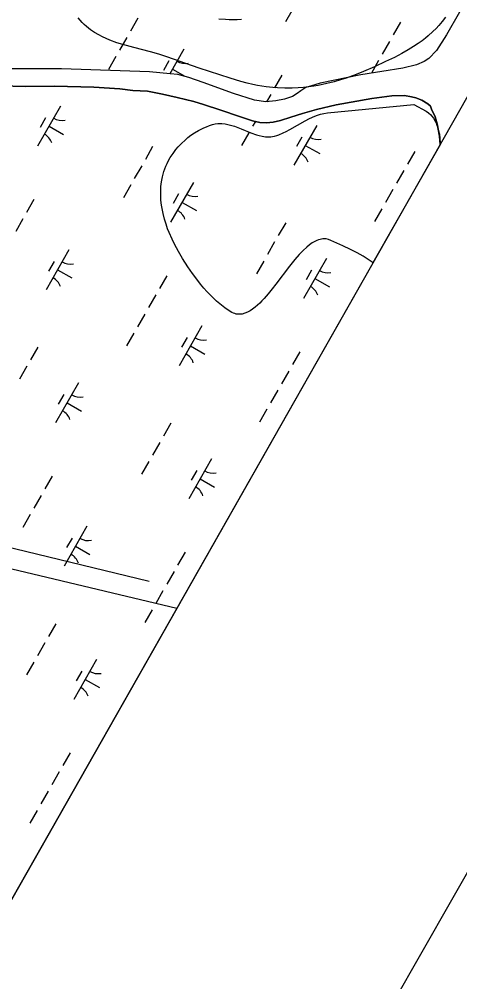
# Model space of a CAD drawing. Extents: x 3930721 to 3950824, y 220441 to 242861.
# Drawn here: x 3945466 to 3945945, y 229050 to 230096 of the extents above; entities that cross this region are included whole.
import ezdxf

# ---------------------------------------------------------------- set-up
doc = ezdxf.new("R2010")
doc.units = 0
for name, color, linetype in [('V-ANNO-SYMB', 7, 'Continuous'), ('V-GRID-FRAM', 7, 'Continuous'), ('V-SITE-VEGE', 7, 'Continuous'), ('V-TOPO-SHOR', 7, 'Continuous'), ('V-UTIL-LINE', 7, 'Continuous'), ('V-WETL-SWMP', 7, 'Continuous')]:
    doc.layers.add(name, color=color, linetype=linetype)

msp = doc.modelspace()

# ---------------------------------------------------------------- linework, layer by layer
at = {"layer": 'V-ANNO-SYMB'}
msp.add_lwpolyline([(3939673.1, 241259.6), (3931452.2, 226905.4), (3941395.3, 221210.9), (3949616.1, 235565.1), (3939673.1, 241259.6)], dxfattribs=at)
at = {"layer": 'V-GRID-FRAM'}
msp.add_lwpolyline([(3948829, 235080.9), (3941569.4, 222286.8), (3934009.8, 226348.1), (3941449.6, 239338.6), (3948829, 235080.9)], dxfattribs=at)
at = {"layer": 'V-SITE-VEGE'}
for p, q in [((3945532.6, 230094.7), (3945530.5, 230097.4)), ((3945534.8, 230092.3), (3945532.6, 230094.7)), ((3945537, 230090), (3945534.8, 230092.3)), ((3945539.3, 230088), (3945537, 230090)), ((3945683, 230096.5), (3945690.3, 230095.8)), ((3945690.3, 230095.8), (3945694.2, 230095.6)), ((3945694.2, 230095.6), (3945698.3, 230095.5)), ((3945698.3, 230095.5), (3945702.8, 230095.6)), ((3945702.8, 230095.6), (3945707.5, 230095.9)), ((3945925.6, 230093.5), (3945921.8, 230088.9)), ((3945929.2, 230098.3), (3945925.6, 230093.5)), ((3945543.8, 230084.4), (3945539.3, 230088)), ((3945548.2, 230081.4), (3945543.8, 230084.4)), ((3945552.6, 230078.8), (3945548.2, 230081.4)), ((3945915.4, 230082.4), (3945910.3, 230077.8)), ((3945919.1, 230086), (3945915.4, 230082.4)), ((3945921.8, 230088.9), (3945919.1, 230086)), ((3945556.8, 230076.6), (3945552.6, 230078.8)), ((3945560.9, 230074.8), (3945556.8, 230076.6)), ((3945564.7, 230073.1), (3945560.9, 230074.8)), ((3945572.2, 230070.4), (3945564.7, 230073.1)), ((3945578.9, 230068.3), (3945572.2, 230070.4)), ((3945899.4, 230069.5), (3945894.4, 230066.2)), ((3945903.6, 230072.5), (3945899.4, 230069.5)), ((3945907.2, 230075.3), (3945903.6, 230072.5)), ((3945910.3, 230077.8), (3945907.2, 230075.3)), ((3945590.8, 230065.1), (3945578.9, 230068.3)), ((3945608.9, 230060.5), (3945590.8, 230065.1)), ((3945617.8, 230058), (3945608.9, 230060.5)), ((3945881.7, 230058.8), (3945873.6, 230054.5)), ((3945888.6, 230062.7), (3945881.7, 230058.8)), ((3945894.4, 230066.2), (3945888.6, 230062.7)), ((3945626.5, 230055.2), (3945617.8, 230058)), ((3945661.5, 230042.9), (3945626.5, 230055.2)), ((3945864, 230049.8), (3945852.1, 230044.2)), ((3945873.6, 230054.5), (3945864, 230049.8)), ((3945684, 230035.4), (3945661.5, 230042.9)), ((3945840.1, 230039), (3945832.1, 230035.9)), ((3945852.1, 230044.2), (3945840.1, 230039)), ((3945695.4, 230031.7), (3945684, 230035.4)), ((3945706.9, 230028.2), (3945695.4, 230031.7)), ((3945713.8, 230026.3), (3945706.9, 230028.2)), ((3945808.2, 230028), (3945800.2, 230026)), ((3945815.2, 230030.1), (3945808.2, 230028)), ((3945821.4, 230032), (3945815.2, 230030.1)), ((3945832.1, 230035.9), (3945821.4, 230032)), ((3945719.8, 230025), (3945713.8, 230026.3)), ((3945725.1, 230023.9), (3945719.8, 230025)), ((3945734.5, 230022.5), (3945725.1, 230023.9)), ((3945741.5, 230021.7), (3945734.5, 230022.5)), ((3945746.8, 230021.3), (3945741.5, 230021.7)), ((3945754.7, 230021), (3945746.8, 230021.3)), ((3945762.5, 230021), (3945754.7, 230021)), ((3945769, 230021.3), (3945762.5, 230021)), ((3945775, 230021.8), (3945769, 230021.3)), ((3945780.7, 230022.4), (3945775, 230021.8)), ((3945786, 230023.2), (3945780.7, 230022.4)), ((3945790.9, 230024), (3945786, 230023.2)), ((3945800.2, 230026), (3945790.9, 230024)), ((3945800.8, 229994.1), (3945894.7, 230003.1)), ((3945894.7, 230003.1), (3945908.1, 229995.9)), ((3945908.1, 229995.9), (3945910.7, 229994.2)), ((3945760.2, 229976.1), (3945776.7, 229985.5)), ((3945776.7, 229985.5), (3945781.5, 229988)), ((3945781.5, 229988), (3945787.1, 229990.6)), ((3945787.1, 229990.6), (3945790.1, 229991.7)), ((3945790.1, 229991.7), (3945793.4, 229992.7)), ((3945793.4, 229992.7), (3945797, 229993.5)), ((3945797, 229993.5), (3945800.8, 229994.1)), ((3945910.7, 229994.2), (3945913, 229992.2)), ((3945913, 229992.2), (3945914.4, 229990.7)), ((3945914.4, 229990.7), (3945916, 229988.4)), ((3945916, 229988.4), (3945917.9, 229985.2)), ((3945656.5, 229972.4), (3945661.1, 229975.1)), ((3945661.1, 229975.1), (3945666.6, 229977.8)), ((3945666.6, 229977.8), (3945669.5, 229979.1)), ((3945669.5, 229979.1), (3945672.8, 229980.3)), ((3945672.8, 229980.3), (3945676.3, 229981.5)), ((3945676.3, 229981.5), (3945679.1, 229982.2)), ((3945679.1, 229982.2), (3945682, 229982.6)), ((3945682, 229982.6), (3945683.9, 229982.7)), ((3945683.9, 229982.7), (3945686.4, 229982.7)), ((3945686.4, 229982.7), (3945689.9, 229982.3)), ((3945689.9, 229982.3), (3945694.4, 229981.3)), ((3945694.4, 229981.3), (3945700.1, 229979.6)), ((3945700.1, 229979.6), (3945707.4, 229976.8)), ((3945707.4, 229976.8), (3945717.9, 229972.6)), ((3945756.1, 229973.9), (3945760.2, 229976.1)), ((3945917.9, 229985.2), (3945918.9, 229983.2)), ((3945918.9, 229983.2), (3945919.8, 229980.8)), ((3945919.8, 229980.8), (3945920.8, 229978)), ((3945920.8, 229978), (3945921.6, 229974.7)), ((3945642.1, 229960.7), (3945646.7, 229965)), ((3945646.7, 229965), (3945649.4, 229967.3)), ((3945649.4, 229967.3), (3945652.7, 229969.8)), ((3945652.7, 229969.8), (3945656.5, 229972.4)), ((3945717.9, 229972.6), (3945723.8, 229970.5)), ((3945723.8, 229970.5), (3945726.9, 229969.6)), ((3945726.9, 229969.6), (3945730.2, 229968.8)), ((3945730.2, 229968.8), (3945733.8, 229968.3)), ((3945733.8, 229968.3), (3945737.5, 229968.1)), ((3945737.5, 229968.1), (3945739.4, 229968.2)), ((3945739.4, 229968.2), (3945741.3, 229968.5)), ((3945741.3, 229968.5), (3945743.3, 229968.9)), ((3945743.3, 229968.9), (3945745.8, 229969.6)), ((3945745.8, 229969.6), (3945748.2, 229970.4)), ((3945748.2, 229970.4), (3945752.9, 229972.4)), ((3945752.9, 229972.4), (3945756.1, 229973.9)), ((3945921.6, 229974.7), (3945922.4, 229970.9)), ((3945922.4, 229970.9), (3945923, 229966.5)), ((3945923, 229966.5), (3945923.4, 229961.7)), ((3945633.3, 229950.1), (3945636.5, 229954.5)), ((3945636.5, 229954.5), (3945638.8, 229957.2)), ((3945638.8, 229957.2), (3945642.1, 229960.7)), ((3945923.5, 229960.3), (3945850.3, 229831.3)), ((3945923.4, 229961.7), (3945923.5, 229960.3)), ((3945628.5, 229942.4), (3945630.3, 229945.6)), ((3945630.3, 229945.6), (3945633.3, 229950.1)), ((3945623.4, 229930.4), (3945624.4, 229933.3)), ((3945624.4, 229933.3), (3945625.6, 229936.3)), ((3945625.6, 229936.3), (3945626.9, 229939.3)), ((3945626.9, 229939.3), (3945628.5, 229942.4)), ((3945620.8, 229919.3), (3945621.8, 229924.7)), ((3945621.8, 229924.7), (3945623.4, 229930.4)), ((3945619.9, 229909.2), (3945620.2, 229914.1)), ((3945620.2, 229914.1), (3945620.8, 229919.3)), ((3945619.9, 229904.6), (3945619.9, 229909.2)), ((3945620.2, 229900.2), (3945619.9, 229904.6)), ((3945620.5, 229896.1), (3945620.2, 229900.2)), ((3945621.1, 229892.3), (3945620.5, 229896.1)), ((3945622.5, 229885), (3945621.1, 229892.3)), ((3945624.1, 229878.7), (3945622.5, 229885)), ((3945625.8, 229873.2), (3945624.1, 229878.7)), ((3945627.4, 229868.4), (3945625.8, 229873.2)), ((3945629.1, 229864.2), (3945627.4, 229868.4)), ((3945632.2, 229857), (3945629.1, 229864.2)), ((3945634.8, 229851.6), (3945632.2, 229857)), ((3945639.1, 229843.7), (3945634.8, 229851.6)), ((3945781.6, 229851), (3945778.4, 229848.3)), ((3945784.5, 229853), (3945781.6, 229851)), ((3945787.1, 229854.5), (3945784.5, 229853)), ((3945789.3, 229855.5), (3945787.1, 229854.5)), ((3945791.2, 229856.3), (3945789.3, 229855.5)), ((3945792.9, 229856.8), (3945791.2, 229856.3)), ((3945795.8, 229857.3), (3945792.9, 229856.8)), ((3945798, 229857.3), (3945795.8, 229857.3)), ((3945799.7, 229857.2), (3945798, 229857.3)), ((3945802.2, 229856.7), (3945799.7, 229857.2)), ((3945804.6, 229855.7), (3945802.2, 229856.7)), ((3945817.7, 229849.8), (3945804.6, 229855.7)), ((3945826, 229845.8), (3945817.7, 229849.8)), ((3945643.7, 229836), (3945639.1, 229843.7)), ((3945770.3, 229840.3), (3945765.5, 229834.8)), ((3945774.6, 229844.8), (3945770.3, 229840.3)), ((3945778.4, 229848.3), (3945774.6, 229844.8)), ((3945833.3, 229842.1), (3945826, 229845.8)), ((3945839.7, 229838.4), (3945833.3, 229842.1)), ((3945649.5, 229827.1), (3945643.7, 229836)), ((3945765.5, 229834.8), (3945759.9, 229827.8)), ((3945845, 229835), (3945839.7, 229838.4)), ((3945849.5, 229831.9), (3945845, 229835)), ((3945850.3, 229831.3), (3945849.5, 229831.9)), ((3945654.6, 229819.7), (3945649.5, 229827.1)), ((3945659.1, 229813.5), (3945654.6, 229819.7)), ((3945759.9, 229827.8), (3945744.9, 229808.1)), ((3945663.2, 229808.3), (3945659.1, 229813.5)), ((3945666.8, 229803.9), (3945663.2, 229808.3)), ((3945744.9, 229808.1), (3945740.9, 229802.9)), ((3945670.1, 229800.2), (3945666.8, 229803.9)), ((3945676, 229794.1), (3945670.1, 229800.2)), ((3945736.7, 229797.7), (3945732.2, 229792.4)), ((3945740.9, 229802.9), (3945736.7, 229797.7)), ((3945680.6, 229789.8), (3945676, 229794.1)), ((3945684.1, 229786.7), (3945680.6, 229789.8)), ((3945689.7, 229782.4), (3945684.1, 229786.7)), ((3945727.4, 229787.5), (3945724.9, 229785.2)), ((3945729.8, 229789.9), (3945727.4, 229787.5)), ((3945732.2, 229792.4), (3945729.8, 229789.9)), ((3945695.4, 229778.5), (3945689.7, 229782.4)), ((3945697.1, 229777.5), (3945695.4, 229778.5)), ((3945698.8, 229776.7), (3945697.1, 229777.5)), ((3945700.4, 229776.1), (3945698.8, 229776.7)), ((3945711.3, 229776.5), (3945708.3, 229775.7)), ((3945714.2, 229777.6), (3945711.3, 229776.5)), ((3945717, 229779.1), (3945714.2, 229777.6)), ((3945719.7, 229780.9), (3945717, 229779.1)), ((3945722.4, 229783), (3945719.7, 229780.9)), ((3945724.9, 229785.2), (3945722.4, 229783)), ((3945702, 229775.7), (3945700.4, 229776.1)), ((3945703.6, 229775.5), (3945702, 229775.7)), ((3945705.2, 229775.4), (3945703.6, 229775.5)), ((3945706.7, 229775.5), (3945705.2, 229775.4)), ((3945708.3, 229775.7), (3945706.7, 229775.5))]:
    msp.add_line(p, q, dxfattribs=at)
at = {"layer": 'V-TOPO-SHOR'}
for points in [[(3945944.4, 230103.7), (3945930.2, 230079.1), (3945919.2, 230062), (3945911.1, 230053.3), (3945906, 230050), (3945897.4, 230046.4), (3945882.8, 230042.8), (3945837.2, 230035.6), (3945793, 230026.3), (3945783.5, 230023.6), (3945777.5, 230021.7), (3945771.9, 230018.1), (3945768, 230015.1), (3945762.9, 230012), (3945754.3, 230008.9), (3945744.8, 230007.1), (3945734, 230006.1)], [(3945734, 230006.1), (3945721.7, 230007.8), (3945699, 230015.3), (3945666, 230027.1), (3945650.4, 230032.7), (3945638.4, 230035.9), (3945630.1, 230036.5), (3945607.9, 230038.8), (3945512.3, 230042.1), (3945448.5, 230041.9)], [(3945923.3, 229960), (3945922.7, 229969), (3945920, 229982.3), (3945918, 229989.7), (3945914, 229998.1), (3945912.6, 230001.6), (3945909.7, 230004.1), (3945903.2, 230008), (3945896.9, 230010.5), (3945892.2, 230011.6), (3945884.5, 230012.9), (3945870.7, 230012.6), (3945849.1, 230009.8), (3945810.5, 230002.9), (3945789.1, 229997.7), (3945773.7, 229993.4), (3945761.2, 229989.5), (3945750, 229985.9), (3945742.1, 229984), (3945734.9, 229983.2), (3945727.7, 229983.8), (3945719.5, 229985.6), (3945705.5, 229990.4), (3945685.1, 229997.2), (3945666.2, 230003.3), (3945655.9, 230006.4), (3945637.7, 230010.7), (3945621.8, 230014.5), (3945605.5, 230017.6), (3945589.6, 230018.6), (3945575.4, 230020.3), (3945547.4, 230022.1), (3945504.5, 230023.3), (3945473.7, 230023), (3945445.5, 230023.4)]]:
    msp.add_lwpolyline(points, dxfattribs=at)
at = {"layer": 'V-UTIL-LINE'}
for points in [[(3945607.4, 229485.1), (3943465.1, 230005)], [(3945607.4, 229485.1), (3943465.1, 230005)], [(3945027.2, 229601.9), (3945637.5, 229456.3)]]:
    msp.add_lwpolyline(points, dxfattribs=at)
at = {"layer": 'V-WETL-SWMP'}
for p, q in [((3945780.2, 230136.5), (3945755.4, 230093.1)), ((3945944.4, 230103.7), (3945930.2, 230079.1)), ((3945595.1, 230096.9), (3945587.2, 230083)), ((3945880.3, 230092.6), (3945872.3, 230078.8)), ((3945583.2, 230076.1), (3945575.2, 230062.2)), ((3945868.4, 230071.8), (3945860.4, 230057.9)), ((3945930.2, 230079.1), (3945919.2, 230062)), ((3945645, 230063.3), (3945629.7, 230036.5)), ((3945919.2, 230062), (3945911.1, 230053.3)), ((3945571.3, 230055.3), (3945563.3, 230041.4)), ((3945628.9, 230050.6), (3945622.9, 230040.2)), ((3945856.4, 230051), (3945848.6, 230037.4)), ((3945906, 230050), (3945897.4, 230046.4)), ((3945911.1, 230053.3), (3945906, 230050)), ((3945512.3, 230042.1), (3945448.5, 230041.9)), ((3945607.9, 230038.8), (3945512.3, 230042.1)), ((3945630.1, 230036.5), (3945607.9, 230038.8)), ((3945632.6, 230041.6), (3945646, 230033.9)), ((3945882.8, 230042.8), (3945837.2, 230035.6)), ((3945897.4, 230046.4), (3945882.8, 230042.8)), ((3945638.4, 230035.9), (3945630.1, 230036.5)), ((3945650.4, 230032.7), (3945638.4, 230035.9)), ((3945666, 230027.1), (3945650.4, 230032.7)), ((3945751.4, 230035.1), (3945743.4, 230021.2)), ((3945837.2, 230035.6), (3945793, 230026.3)), ((3945445.5, 230023.4), (3945473.7, 230023)), ((3945473.7, 230023), (3945504.5, 230023.3)), ((3945504.5, 230023.3), (3945547.4, 230022.1)), ((3945547.4, 230022.1), (3945575.4, 230020.3)), ((3945575.4, 230020.3), (3945589.6, 230018.6)), ((3945589.6, 230018.6), (3945605.5, 230017.6)), ((3945605.5, 230017.6), (3945621.8, 230014.5)), ((3945699, 230015.3), (3945666, 230027.1)), ((3945771.9, 230018.1), (3945768, 230015.1)), ((3945777.5, 230021.7), (3945771.9, 230018.1)), ((3945783.5, 230023.6), (3945777.5, 230021.7)), ((3945793, 230026.3), (3945783.5, 230023.6)), ((3945621.8, 230014.5), (3945637.7, 230010.7)), ((3945637.7, 230010.7), (3945655.9, 230006.4)), ((3945655.9, 230006.4), (3945666.2, 230003.3)), ((3945721.7, 230007.8), (3945699, 230015.3)), ((3945734, 230006.1), (3945721.7, 230007.8)), ((3945744.8, 230007.1), (3945734, 230006.1)), ((3945739.5, 230014.3), (3945734.8, 230006.2)), ((3945754.3, 230008.9), (3945744.8, 230007.1)), ((3945762.9, 230012), (3945754.3, 230008.9)), ((3945768, 230015.1), (3945762.9, 230012)), ((3945810.5, 230002.9), (3945849.1, 230009.8)), ((3945849.1, 230009.8), (3945870.7, 230012.6)), ((3945870.7, 230012.6), (3945884.5, 230012.9)), ((3945884.5, 230012.9), (3945892.2, 230011.6)), ((3945892.2, 230011.6), (3945896.9, 230010.5)), ((3945896.9, 230010.5), (3945903.2, 230008)), ((3945903.2, 230008), (3945909.7, 230004.1)), ((3945511.2, 230001.4), (3945486.3, 229958)), ((3945666.2, 230003.3), (3945685.1, 229997.2)), ((3945685.1, 229997.2), (3945705.5, 229990.4)), ((3945773.7, 229993.4), (3945789.1, 229997.7)), ((3945789.1, 229997.7), (3945810.5, 230002.9)), ((3945909.7, 230004.1), (3945912.6, 230001.6)), ((3945912.6, 230001.6), (3945914, 229998.1)), ((3945914, 229998.1), (3945918, 229989.7)), ((3945495, 229988.7), (3945489.1, 229978.3)), ((3945705.5, 229990.4), (3945719.5, 229985.6)), ((3945719.5, 229985.6), (3945727.7, 229983.8)), ((3945742.1, 229984), (3945750, 229985.9)), ((3945750, 229985.9), (3945761.2, 229989.5)), ((3945761.2, 229989.5), (3945773.7, 229993.4)), ((3945918, 229989.7), (3945920, 229982.3)), ((3945498.7, 229979.7), (3945514.4, 229970.7)), ((3945722.7, 229984.9), (3945719.6, 229979.6)), ((3945727.7, 229983.8), (3945734.9, 229983.2)), ((3945734.9, 229983.2), (3945742.1, 229984)), ((3945789.4, 229980.6), (3945764.5, 229937.2)), ((3945920, 229982.3), (3945922.7, 229969)), ((3945715.6, 229972.6), (3945707.7, 229958.7)), ((3945773.2, 229967.9), (3945767.3, 229957.5)), ((3945922.7, 229969), (3945923.3, 229960)), ((3945923.3, 229960), (3944749.7, 227891.6)), ((3945611.2, 229957.5), (3945603.3, 229943.7)), ((3945776.9, 229958.9), (3945792.6, 229950)), ((3945895.7, 229952.4), (3945887.8, 229938.5)), ((3945599.3, 229936.7), (3945591.3, 229922.8)), ((3945883.8, 229931.6), (3945875.9, 229917.7)), ((3945587.4, 229915.9), (3945579.4, 229902)), ((3945655.5, 229918.7), (3945630.6, 229875.3)), ((3945639.4, 229906.1), (3945633.4, 229895.6)), ((3945871.9, 229910.8), (3945863.9, 229896.9)), ((3945482.3, 229900), (3945474.4, 229886.1)), ((3945643.1, 229897), (3945658.7, 229888.1)), ((3945860, 229889.9), (3945852, 229876.1)), ((3945470.4, 229879.2), (3945462.5, 229865.3)), ((3945755.6, 229874.9), (3945747.6, 229861)), ((3945743.6, 229854.1), (3945735.7, 229840.2)), ((3945520.3, 229845.5), (3945495.5, 229802.1)), ((3945504.2, 229832.8), (3945498.2, 229822.4)), ((3945731.7, 229833.2), (3945723.8, 229819.3)), ((3945799.8, 229836), (3945775, 229792.6)), ((3945507.9, 229823.8), (3945523.5, 229814.9)), ((3945783.7, 229823.4), (3945777.7, 229813)), ((3945626.7, 229817.3), (3945618.7, 229803.4)), ((3945787.4, 229814.3), (3945803, 229805.4)), ((3945614.7, 229796.5), (3945606.8, 229782.6)), ((3945602.8, 229775.7), (3945594.9, 229761.8)), ((3945664.6, 229762.8), (3945639.8, 229719.4)), ((3945590.9, 229754.8), (3945582.9, 229741)), ((3945648.5, 229750.2), (3945642.5, 229739.8)), ((3945486.5, 229739.8), (3945478.6, 229725.9)), ((3945652.2, 229741.1), (3945667.8, 229732.2)), ((3945771, 229734.7), (3945763.1, 229720.8)), ((3945474.6, 229718.9), (3945466.6, 229705.1)), ((3945759.1, 229713.8), (3945751.1, 229699.9)), ((3945530.8, 229700.9), (3945505.9, 229657.5)), ((3945747.2, 229693), (3945739.2, 229679.1)), ((3945514.6, 229688.3), (3945508.7, 229677.9)), ((3945518.4, 229679.2), (3945534, 229670.3)), ((3945735.2, 229672.2), (3945727.3, 229658.3)), ((3945630.9, 229657.1), (3945622.9, 229643.2)), ((3945618.9, 229636.3), (3945611, 229622.4)), ((3945607, 229615.5), (3945599, 229601.6)), ((3945675.1, 229618.3), (3945650.3, 229574.9)), ((3945502, 229599.6), (3945494, 229585.7)), ((3945659, 229605.6), (3945653, 229595.2)), ((3945662.7, 229596.6), (3945678.3, 229587.6)), ((3945490, 229578.7), (3945482.1, 229564.8)), ((3945478.1, 229557.9), (3945470.1, 229544)), ((3945539.9, 229545.1), (3945515.1, 229501.7)), ((3945523.8, 229532.4), (3945517.8, 229522)), ((3945527.5, 229523.4), (3945543.1, 229514.4)), ((3945646.3, 229516.9), (3945638.3, 229503)), ((3945634.4, 229496.1), (3945626.4, 229482.2)), ((3945622.4, 229475.2), (3945614.5, 229461.4)), ((3945610.5, 229454.4), (3945602.6, 229440.5)), ((3945506.1, 229439.3), (3945498.2, 229425.5)), ((3945494.2, 229418.5), (3945486.3, 229404.6)), ((3945550.4, 229400.5), (3945525.6, 229357.1)), ((3945482.3, 229397.7), (3945474.3, 229383.8)), ((3945534.3, 229387.8), (3945528.3, 229377.4)), ((3945538, 229378.8), (3945553.6, 229369.9)), ((3945521.6, 229299.1), (3945513.6, 229285.2)), ((3945509.6, 229278.3), (3945501.7, 229264.4)), ((3945497.7, 229257.5), (3945489.8, 229243.6)), ((3945485.8, 229236.6), (3945477.8, 229222.8))]:
    msp.add_line(p, q, dxfattribs=at)
for centre, start, end in [((3945646.5, 230065.4), 239.4279, 280.9715), ((3945512.7, 230003.5), 239.4279, 280.9715), ((3945485.2, 229955.6), 19.4279, 60.9715), ((3945790.9, 229982.8), 239.4279, 280.9715), ((3945763.4, 229934.8), 19.4279, 60.9715), ((3945657, 229920.9), 239.4279, 280.9715), ((3945629.6, 229872.9), 19.4279, 60.9715), ((3945521.8, 229847.6), 239.4279, 280.9715), ((3945801.3, 229838.2), 239.4279, 280.9715), ((3945494.4, 229799.7), 19.4279, 60.9715), ((3945773.9, 229790.3), 19.4279, 60.9715), ((3945666.2, 229765), 239.4279, 280.9715), ((3945638.7, 229717), 19.4279, 60.9715), ((3945532.3, 229703.1), 239.4279, 280.9715), ((3945504.8, 229655.2), 19.4279, 60.9715), ((3945676.6, 229620.4), 239.4279, 280.9715), ((3945649.2, 229572.5), 19.4279, 60.9715), ((3945541.4, 229547.2), 239.4279, 280.9715), ((3945514, 229499.3), 19.4279, 60.9715), ((3945551.9, 229402.7), 239.4279, 280.9715), ((3945524.5, 229354.7), 19.4279, 60.9715)]:
    msp.add_arc(centre, 17.6, start, end, dxfattribs=at)

doc.saveas('drawing.dxf')
